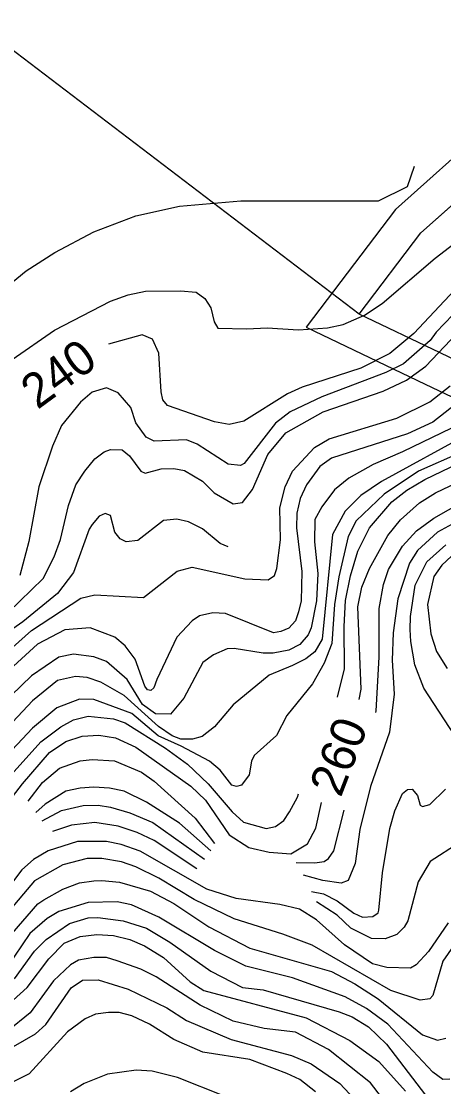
# Model space of a CAD drawing. Extents: x -555860 to -552701, y -1187050 to -1182291.
# Drawn here: x -555440.7 to -555318.3, y -1183629.2 to -1183320.2 of the extents above; entities that cross this region are included whole.
import ezdxf

# ---------------------------------------------------------------- set-up
doc = ezdxf.new("R2010")
doc.units = 0
for name, color, linetype in [('Level 28', 7, 'Continuous'), ('Level 30', 7, 'Continuous'), ('Level 40', 7, 'Continuous'), ('Level 41', 7, 'Continuous'), ('navrh_BV', 7, 'Continuous')]:
    doc.layers.add(name, color=color, linetype=linetype)

msp = doc.modelspace()

# ---------------------------------------------------------------- linework, layer by layer
at = {"layer": 'Level 28'}
for points in [[(-554989.16, -1183790.18), (-554998.38, -1183762.03), (-555023.98, -1183698.86), (-555072.25, -1183586.24), (-555107.46, -1183513.79), (-555123.73, -1183497.05), (-555148.99, -1183482.44), (-555174.33, -1183475.35), (-555199.76, -1183468.31), (-555225.23, -1183461.43), (-555248.68, -1183450.24), (-555272.32, -1183438.88), (-555295.77, -1183427.64), (-555319.32, -1183416.36), (-555342.75, -1183405.14), (-555324.88, -1183381.52), (-555299.11, -1183358.62), (-555286.46, -1183347.02), (-555255.88, -1183308.96), (-555251.14, -1183303.48), (-555248.77, -1183300.73), (-555246.44, -1183298.03), (-555242.85, -1183293.87), (-555241.16, -1183291.91)], [(-555342.75, -1183405.14), (-555450.41, -1183323.08)]]:
    msp.add_lwpolyline(points, dxfattribs=at)
at = {"layer": 'Level 30'}
for points in [[(-555250.11, -1183286.98), (-555254.01, -1183291.5), (-555256.34, -1183294.2), (-555258.71, -1183296.95), (-555263.56, -1183302.55), (-555293.78, -1183340.16), (-555305.81, -1183351.2), (-555332.26, -1183374.7), (-555358.11, -1183408.87), (-555323.64, -1183425.38), (-555300.09, -1183436.66), (-555276.65, -1183447.9), (-555253, -1183459.26), (-555228.72, -1183470.85), (-555202.4, -1183477.96), (-555177.01, -1183484.98), (-555152.9, -1183491.73), (-555129.94, -1183505.01), (-555115.75, -1183519.61), (-555081.35, -1183590.4), (-555033.21, -1183702.71), (-555007.78, -1183765.47), (-554998.93, -1183792.49)], [(-554989.16, -1183790.18), (-554998.38, -1183762.03), (-555023.98, -1183698.86), (-555072.25, -1183586.24), (-555107.46, -1183513.79), (-555123.73, -1183497.05), (-555148.99, -1183482.44), (-555174.33, -1183475.35), (-555199.76, -1183468.31), (-555225.23, -1183461.43), (-555248.68, -1183450.24), (-555272.32, -1183438.88), (-555295.77, -1183427.64), (-555319.32, -1183416.36), (-555342.75, -1183405.14), (-555324.88, -1183381.52), (-555299.11, -1183358.62), (-555286.46, -1183347.02), (-555255.88, -1183308.96), (-555251.14, -1183303.48), (-555248.77, -1183300.73), (-555246.44, -1183298.03), (-555242.85, -1183293.87), (-555241.16, -1183291.91)]]:
    msp.add_lwpolyline(points, dxfattribs=at)
at = {"layer": 'Level 40'}
for points in [[(-555240.3, -1183318.74), (-555252.58, -1183331.44), (-555269.94, -1183355.15), (-555278.26, -1183368.55), (-555282.21, -1183372.79), (-555296.04, -1183380.41), (-555303.24, -1183385.49), (-555326.95, -1183410.75), (-555333.86, -1183416.53), (-555342.33, -1183420.77), (-555359.26, -1183426.27), (-555363.5, -1183428.25), (-555376.2, -1183436.15), (-555380.43, -1183437.14), (-555384.66, -1183436.29), (-555398.35, -1183431.63), (-555399.73, -1183429.91), (-555400.18, -1183427.65), (-555400.85, -1183416.37), (-555402.66, -1183412.31), (-555405.64, -1183411.12), (-555415.44, -1183413.83)], [(-555314.25, -1183430.79), (-555321.44, -1183436.43), (-555328.78, -1183439.82), (-555350.8, -1183446.87), (-555354.18, -1183449.27), (-555357.99, -1183454.63), (-555359.83, -1183458.59), (-555360.82, -1183462.82), (-555360.96, -1183467.05), (-555359.4, -1183479.75), (-555359.55, -1183488.22), (-555360.33, -1183491.47), (-555361.24, -1183494.01), (-555363.19, -1183496.2), (-555365.47, -1183497.11), (-555367.59, -1183497.53), (-555381.56, -1183491.89), (-555385.16, -1183491.72), (-555389.04, -1183492.59), (-555391.16, -1183494.01), (-555395.67, -1183498.8), (-555401.42, -1183511.06), (-555402.32, -1183513.49), (-555403.19, -1183514.24), (-555404.09, -1183514.09), (-555404.93, -1183512.99), (-555407.73, -1183505.12), (-555410.65, -1183501.3), (-555413.59, -1183498.8), (-555420.79, -1183496.12), (-555428.13, -1183496.69), (-555436.03, -1183500.78), (-555447.72, -1183511.4)], [(-555342.75, -1183516.9), (-555342.19, -1183513.9), (-555343.2, -1183489.98), (-555341.98, -1183484.28), (-555339.79, -1183478.91), (-555334.43, -1183469.31), (-555330.76, -1183464.79), (-555325.25, -1183459.86), (-555320.6, -1183456.89), (-555301.41, -1183447.72)], [(-555449.44, -1183552.99), (-555440.4, -1183541.28), (-555432.5, -1183532.25), (-555427.84, -1183529), (-555423.05, -1183527.45), (-555418.25, -1183527.17), (-555413.45, -1183528.02), (-555407.52, -1183530.7), (-555391.58, -1183541.99), (-555387.34, -1183546.08), (-555380.43, -1183556.1), (-555374.79, -1183559.77), (-555368.86, -1183561.18), (-555362.62, -1183561.67), (-555357.77, -1183558.76), (-555355.33, -1183554.15), (-555353.73, -1183546.71)], [(-555316.93, -1183581.64), (-555322.71, -1183589.96), (-555326.24, -1183593.77), (-555327.93, -1183594.76), (-555334.71, -1183594.62), (-555338.94, -1183593.49), (-555346.98, -1183587.99), (-555355.17, -1183580.79), (-555360.11, -1183577.69), (-555365.75, -1183576.28), (-555378.45, -1183574.58), (-555386.92, -1183571.9), (-555406.25, -1183560.89), (-555411.76, -1183558.92), (-555415.99, -1183558.07), (-555424.46, -1183558.07), (-555432.93, -1183560.75), (-555437.16, -1183563.29), (-555440.55, -1183566.26), (-555446.19, -1183573.74)], [(-555446.19, -1183606.9), (-555438.99, -1183600.41), (-555432.78, -1183592.08), (-555428.27, -1183587.57), (-555423.61, -1183585.59), (-555418.81, -1183585.03), (-555414.02, -1183585.31), (-555409.22, -1183586.44), (-555404.98, -1183588.27), (-555399.48, -1183591.66), (-555391.72, -1183598.71), (-555387.77, -1183601.25), (-555358.13, -1183609.16), (-555345.43, -1183615.79), (-555337.11, -1183621.86), (-555329.35, -1183630.46)]]:
    msp.add_lwpolyline(points, dxfattribs=at)
at = {"layer": 'Level 41'}
for points in [[(-555443.37, -1183418.23), (-555431.09, -1183409.76), (-555414.86, -1183401.29), (-555409.78, -1183399.46), (-555404.7, -1183398.47), (-555394.54, -1183398.33), (-555390.02, -1183398.76), (-555387.54, -1183400.57), (-555385.73, -1183403.28), (-555384.83, -1183407.34), (-555383.77, -1183409.2), (-555375.35, -1183409.34), (-555369.42, -1183409.05), (-555360.39, -1183409.62), (-555351.93, -1183409.05), (-555347.41, -1183408.07), (-555341.2, -1183405.38), (-555336.12, -1183402), (-555320.74, -1183388.88), (-555299.85, -1183372.79), (-555290.11, -1183362.91), (-555275.98, -1183336.55), (-555272.92, -1183323.43), (-555273.21, -1183306.98)], [(-555451.27, -1183402.28), (-555439.28, -1183392.54), (-555430.95, -1183387.18), (-555419.66, -1183381.25), (-555407.52, -1183376.6), (-555394.82, -1183373.77), (-555377.04, -1183372.22), (-555337.2, -1183372.23), (-555328.72, -1183368.1), (-555326.68, -1183362.18)], [(-555305.92, -1183395.22), (-555320.45, -1183410.32), (-555322.15, -1183412.72), (-555329.91, -1183419.5), (-555334.99, -1183422.04), (-555353.62, -1183429.09), (-555362.77, -1183433.39), (-555367, -1183436.75), (-555376.06, -1183448.43), (-555377.18, -1183448.99), (-555380.71, -1183448.57), (-555389.74, -1183442.78), (-555392.85, -1183441.51), (-555402.16, -1183441.93), (-555404.56, -1183440.74), (-555407.52, -1183436.57), (-555408.94, -1183432.2), (-555412.6, -1183427.96), (-555416.02, -1183426.5), (-555420.22, -1183427.68), (-555423.58, -1183430.66), (-555429.11, -1183437.42), (-555431.66, -1183443.34), (-555435.61, -1183455.2), (-555438.57, -1183471), (-555441.11, -1183480.88)], [(-555454.8, -1183501.49), (-555434.34, -1183481.73), (-555431.23, -1183475.52), (-555429.4, -1183470.44), (-555427, -1183460.56), (-555424.88, -1183454.63), (-555422.34, -1183450.68), (-555419.36, -1183447.08), (-555416.7, -1183445.04), (-555414.86, -1183444.33), (-555411.47, -1183444.47), (-555409.36, -1183446.17), (-555406.11, -1183450.68), (-555404.84, -1183451.25), (-555400.19, -1183449.98), (-555396.48, -1183449.82), (-555393.41, -1183450.4), (-555388.23, -1183453.55), (-555384.81, -1183456.89), (-555379.3, -1183460.14), (-555376.62, -1183459.72), (-555373.66, -1183455.91), (-555369.24, -1183445.83), (-555364.02, -1183439.49), (-555353.2, -1183433.47), (-555335.84, -1183427.4), (-555329.06, -1183424.29), (-555323.42, -1183420.2), (-555307.33, -1183403.13)], [(-555449.86, -1183507.55), (-555437.72, -1183496.83), (-555423.47, -1183487.51), (-555419.38, -1183486.53), (-555405.27, -1183487.23), (-555395.53, -1183479.61), (-555391.16, -1183478.48), (-555375.91, -1183481.87), (-555369.14, -1183482.15), (-555367.29, -1183480.89), (-555366.6, -1183478.91), (-555365.61, -1183470.58), (-555365.75, -1183461.27), (-555364.2, -1183455.2), (-555362.08, -1183450.68), (-555355.73, -1183443.77), (-555351.5, -1183441.23), (-555331.89, -1183435.3), (-555322.29, -1183430.5), (-555316.36, -1183425.85)], [(-555316.02, -1183438.12), (-555330.19, -1183445.04), (-555338.66, -1183448.71), (-555345.72, -1183452.66), (-555349.95, -1183456.05), (-555353.62, -1183460.99), (-555355.59, -1183464.65), (-555355.73, -1183471.15), (-555354.75, -1183480.32), (-555355.17, -1183488.22), (-555356.72, -1183496.12), (-555357.57, -1183498.1), (-555359.97, -1183500.92), (-555363.19, -1183502.54), (-555367.73, -1183503.46), (-555370.55, -1183503.46), (-555379.02, -1183502.05), (-555380.99, -1183502.19), (-555384.95, -1183503.88), (-555388.05, -1183506.14), (-555393.55, -1183516.44), (-555397.51, -1183521.1), (-555401.83, -1183521.01), (-555405.61, -1183518.33), (-555410.07, -1183511.08), (-555415.99, -1183505.86), (-555419.73, -1183504.53), (-555425.59, -1183503.74), (-555429.82, -1183504.59), (-555437.72, -1183509.95), (-555446.61, -1183518.56)], [(-555310.86, -1183439.68), (-555336.26, -1183453.65), (-555342.33, -1183457.74), (-555346.84, -1183462.25), (-555350.51, -1183469.03), (-555353.48, -1183499.37), (-555355.59, -1183503.04), (-555358.21, -1183505.03), (-555362.08, -1183506.99), (-555368.86, -1183509.81), (-555379.3, -1183518.42), (-555384.66, -1183524.77), (-555388.33, -1183527.59), (-555391.11, -1183528.39), (-555394.51, -1183528.32), (-555396.95, -1183527.35), (-555400.97, -1183524.67), (-555410.91, -1183515.74), (-555417.69, -1183511.79), (-555421.59, -1183510.51), (-555425.02, -1183510.23), (-555430.24, -1183511.36), (-555437.44, -1183517.29), (-555444.64, -1183524.91)], [(-555313.26, -1183445.18), (-555325.54, -1183450.68), (-555335.56, -1183457.32), (-555343.6, -1183465.08), (-555346, -1183469.59), (-555348.62, -1183481.28), (-555349.88, -1183489.35), (-555350.65, -1183500.64), (-555352.91, -1183506.28), (-555356.3, -1183512.35), (-555363.78, -1183521.52), (-555366.74, -1183527.31), (-555373.23, -1183533.09), (-555373.98, -1183534.74), (-555374.64, -1183538.74), (-555376.9, -1183541.7), (-555378.33, -1183542.08), (-555379.72, -1183541.7), (-555383.11, -1183537.33), (-555386.2, -1183534.75), (-555394.34, -1183530.39), (-555401.06, -1183527.4), (-555408.65, -1183520.96), (-555419.66, -1183516.87), (-555423.89, -1183516.73), (-555430.39, -1183519.27), (-555437.44, -1183525.19), (-555446.33, -1183534.65)], [(-555349.05, -1183516.23), (-555346.98, -1183507.98), (-555347.15, -1183495.73), (-555346.77, -1183488.11), (-555345.28, -1183481.02), (-555343.18, -1183473.83), (-555339.79, -1183467.05), (-555333.3, -1183459.57), (-555328.92, -1183456.19), (-555323.7, -1183453.08), (-555306.48, -1183444.76)], [(-555337.95, -1183520.62), (-555337.81, -1183520.11), (-555336.97, -1183504.59), (-555336.97, -1183490.48), (-555335.71, -1183483.51), (-555334.29, -1183479.19), (-555330.19, -1183472.42), (-555326.1, -1183467.9), (-555321.16, -1183464.23), (-555299.15, -1183451.81)], [(-555293.5, -1183453.79), (-555320.03, -1183468.32), (-555325.82, -1183473.69), (-555328.22, -1183477.35), (-555331.6, -1183487.66), (-555332.87, -1183497.53), (-555333.16, -1183505.44), (-555332.59, -1183515.31), (-555334, -1183526.32), (-555339.51, -1183542.13), (-555342.61, -1183554.54), (-555343.88, -1183564.42), (-555346, -1183569.33), (-555347.95, -1183570.1), (-555353.34, -1183569.33), (-555358.94, -1183567.84)], [(-555380.71, -1183472.56), (-555383.11, -1183471.57), (-555388.19, -1183467.33), (-555392.28, -1183465.36), (-555395.67, -1183464.51), (-555399.48, -1183464.94), (-555406.96, -1183470.72), (-555410.35, -1183471.14), (-555412.04, -1183470.3), (-555413.59, -1183468.32), (-555414.86, -1183463.52), (-555416.41, -1183462.96), (-555418.11, -1183463.67), (-555420.22, -1183466.06), (-555421.07, -1183467.48), (-555425.59, -1183480.04), (-555430.24, -1183486.1), (-555440.26, -1183494.29), (-555446.09, -1183498.44)], [(-555315.09, -1183527.17), (-555323.98, -1183513.62), (-555326.66, -1183506.85), (-555327.79, -1183500.07), (-555328, -1183496.57), (-555327.93, -1183492.74), (-555326.52, -1183483.7), (-555323.14, -1183476.93), (-555317.63, -1183471.99)], [(-555314.53, -1183473.97), (-555318.76, -1183477.92), (-555321.16, -1183481.16), (-555322.99, -1183489.35), (-555322.01, -1183497.82), (-555320.31, -1183502.9), (-555317.21, -1183507.84)], [(-555443.65, -1183538.74), (-555435.04, -1183529.14), (-555429.26, -1183524.77), (-555425.59, -1183522.79), (-555421.35, -1183521.67), (-555414.02, -1183522.51), (-555410.63, -1183523.64), (-555398.92, -1183530.98), (-555392.57, -1183535.64), (-555386.5, -1183541.28), (-555379.58, -1183549.47), (-555376.34, -1183552.43), (-555369.7, -1183554.26), (-555367.02, -1183553.7), (-555364.62, -1183552), (-555362.92, -1183549.42), (-555360.67, -1183545.23), (-555360.31, -1183544.22)], [(-555438.72, -1183546.31), (-555434.57, -1183540.95), (-555429.68, -1183536.76), (-555423.61, -1183534.65), (-555420.22, -1183534.22), (-555413.73, -1183534.65), (-555405.83, -1183537.89), (-555402.16, -1183540.57), (-555390.31, -1183551.3), (-555384.66, -1183558.64)], [(-555385.76, -1183560.74), (-555394.84, -1183552.7), (-555404.42, -1183546.64), (-555410.91, -1183543.4), (-555415.15, -1183542.55), (-555419.71, -1183542.33), (-555423.61, -1183542.55), (-555427.84, -1183543.4), (-555433.77, -1183547.21), (-555436.49, -1183549.67)], [(-555356.63, -1183572.52), (-555353.09, -1183573.19), (-555349.1, -1183575.29), (-555344.3, -1183578.82), (-555341.76, -1183579.95), (-555338.8, -1183579.8), (-555337.3, -1183578.78), (-555337.11, -1183577.97), (-555335.98, -1183567.1), (-555333.86, -1183554.26), (-555332.45, -1183549.18), (-555330.19, -1183544.1), (-555328.78, -1183542.97), (-555327.37, -1183542.83), (-555325.82, -1183544.67), (-555325.11, -1183547.49), (-555324.37, -1183547.93), (-555322.29, -1183547.35), (-555317.77, -1183542.83)], [(-555434.63, -1183552.03), (-555429.11, -1183549.04), (-555422.77, -1183547.63), (-555418.46, -1183547.55), (-555414.86, -1183548.05), (-555409.22, -1183549.75), (-555402.58, -1183552.57), (-555387.63, -1183563.16)], [(-555361.05, -1183564.1), (-555355.58, -1183564.23), (-555352.91, -1183563.86), (-555351.64, -1183563.01), (-555350.09, -1183560.75), (-555347.14, -1183548.96)], [(-555389.85, -1183566.02), (-555402.16, -1183557.79), (-555407.1, -1183555.39), (-555412.6, -1183553.56), (-555419.38, -1183552.57), (-555426.15, -1183553.27), (-555431.66, -1183555.11)], [(-555305.36, -1183552.99), (-555322.15, -1183563.86), (-555325.68, -1183569.78), (-555328.64, -1183581.07), (-555329.71, -1183582.89), (-555331.89, -1183585.03), (-555335.27, -1183586.3), (-555339.22, -1183586.16), (-555345.15, -1183583.19), (-555349.1, -1183579.38), (-555355.17, -1183575.57)], [(-555315.38, -1183588.27), (-555318.48, -1183592.79), (-555321.44, -1183602.67), (-555322.29, -1183603.65), (-555325.11, -1183604.08), (-555333.58, -1183601.25), (-555356.44, -1183588.13), (-555364.91, -1183584.88), (-555379.02, -1183580.51), (-555390.59, -1183574.87), (-555400.81, -1183568.71), (-555407.52, -1183565.41), (-555411.62, -1183563.98), (-555417.4, -1183563.01), (-555421.64, -1183563.01), (-555428.69, -1183564.85), (-555436.88, -1183569.5), (-555444.78, -1183578.82)], [(-555443.37, -1183584.74), (-555435.89, -1183576.14), (-555434.2, -1183575.01), (-555428.69, -1183571.9), (-555423.81, -1183570.07), (-555419.66, -1183569.5), (-555417.4, -1183569.36), (-555412.25, -1183569.82), (-555403.29, -1183572.47), (-555396.52, -1183575.99), (-555386.36, -1183582.77), (-555374.5, -1183588.98), (-555350.8, -1183595.75), (-555344.02, -1183599.28), (-555337.25, -1183603.65), (-555324.41, -1183614.09), (-555320.03, -1183615.65), (-555317.63, -1183615.08)], [(-555316.5, -1183626.94), (-555318.48, -1183627.08), (-555321.44, -1183624.96), (-555334.43, -1183610.99), (-555340.62, -1183606.5), (-555346.84, -1183603.09), (-555362.08, -1183597.58), (-555375.63, -1183594.2), (-555384.66, -1183589.68), (-555400.89, -1183579.95), (-555408.79, -1183576.42), (-555412.89, -1183575.57), (-555421.35, -1183575.71), (-555429.82, -1183578.39), (-555433.21, -1183580.37), (-555438.29, -1183584.74), (-555444.92, -1183594.62)], [(-555442.66, -1183597.87), (-555436.88, -1183589.82), (-555433.49, -1183586.44), (-555426.72, -1183581.78), (-555421.35, -1183580.23), (-555418.53, -1183580.09), (-555411.19, -1183581.07), (-555404.42, -1183583.19), (-555397.65, -1183587.28), (-555385.79, -1183595.61), (-555376.62, -1183600.41), (-555370.55, -1183601.11), (-555348.54, -1183607.46), (-555344.84, -1183608.87), (-555340.07, -1183611.84), (-555334.85, -1183616.78), (-555323.56, -1183631.59)], [(-555336.26, -1183632.16), (-555339.51, -1183628.07), (-555351.64, -1183618.33), (-555361.24, -1183613.39), (-555370.27, -1183612.26), (-555379.3, -1183610.14), (-555388.9, -1183605.49), (-555401.6, -1183597.3), (-555406.11, -1183595.04), (-555412.89, -1183592.65), (-555415.98, -1183591.72), (-555419.66, -1183591.66), (-555424.18, -1183592.51), (-555426.43, -1183593.78), (-555431.37, -1183598.43), (-555438.15, -1183607.75), (-555444.78, -1183613.11)], [(-555446.19, -1183619.32), (-555436.59, -1183613.81), (-555433.63, -1183611.13), (-555426.26, -1183600.53), (-555423.02, -1183598.29), (-555418.42, -1183598.17), (-555409.78, -1183600.83), (-555398.49, -1183606.33), (-555392.85, -1183610), (-555379.87, -1183615.51), (-555362.37, -1183620.16), (-555356.72, -1183622.56), (-555348.4, -1183628.21), (-555341.2, -1183635.83), (-555329.63, -1183651.07), (-555326.67, -1183656.15), (-555323.46, -1183660.25)], [(-555355.45, -1183630.61), (-555360.01, -1183627.03), (-555363.78, -1183625.38), (-555374.5, -1183621.29), (-555388.05, -1183619.18), (-555396.52, -1183615.51), (-555403.57, -1183610.99), (-555408.65, -1183608.59), (-555412.33, -1183607.62), (-555415.43, -1183607.6), (-555419.17, -1183608.12), (-555422.2, -1183609.44), (-555427.28, -1183613.25), (-555438.43, -1183625.39), (-555453.53, -1183633.01)], [(-555381.84, -1183631.88), (-555395.39, -1183626.51), (-555402.73, -1183624.68), (-555407.38, -1183624.4), (-555415.71, -1183625.53), (-555422.48, -1183628.21), (-555426.43, -1183630.61)]]:
    msp.add_lwpolyline(points, dxfattribs=at)
at = {"layer": 'navrh_BV'}
for p, q in [((-555324.88, -1183381.52), (-555299.11, -1183358.62)), ((-555342.75, -1183405.14), (-555324.88, -1183381.52)), ((-555319.32, -1183416.36), (-555342.75, -1183405.14)), ((-555295.77, -1183427.64), (-555319.32, -1183416.36))]:
    msp.add_line(p, q, dxfattribs=at)

# ---------------------------------------------------------------- texts
at = {"layer": 'Level 40'}
for s, rotation, p in [('240', 36.2973, (-555436.02, -1183432.94)), ('260', 68.9234, (-555348.12, -1183545.52))]:
    msp.add_text(s, height=10, rotation=rotation, dxfattribs=at).set_placement(p)

doc.saveas('drawing.dxf')
